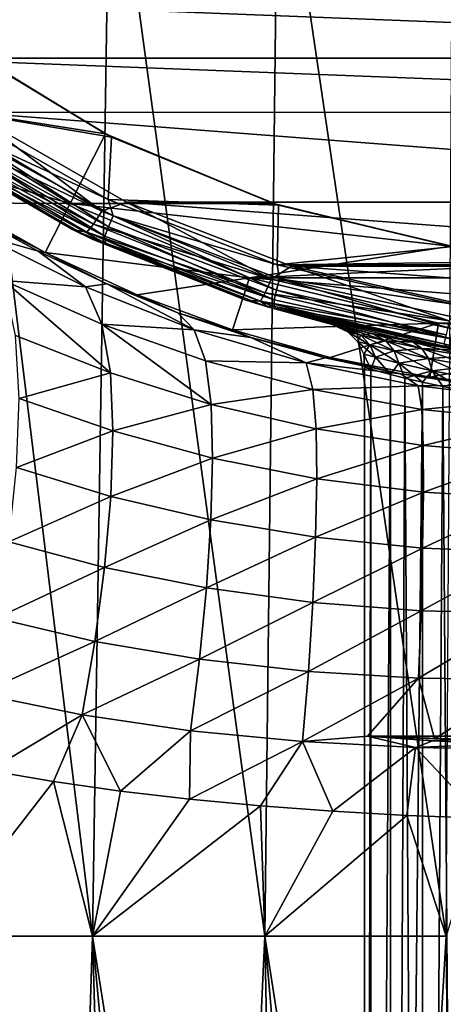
# Model space of a CAD drawing. Header units: metres. Extents: x -109 to 109, y -917 to 389.
# Tile 614 of 656: x -14 to -4, y -43 to -21. Entities that reach past the tile are written whole.
import ezdxf

# ---------------------------------------------------------------- set-up
doc = ezdxf.new("R2010")
doc.units = ezdxf.units.M
doc.layers.add('solid_24503124_XXX_01_SW0001', color=7, linetype='CONTINUOUS')
doc.layers.add('solid_24503124_XXX_01_SW0001_01', color=7, linetype='CONTINUOUS')

msp = doc.modelspace()

# ---------------------------------------------------------------- linework, layer by layer
at = {"layer": 'solid_24503124_XXX_01_SW0001'}
for points in [[(-15.224534, -15.608111, 23.695024), (-15.659515, -41.158623, 21.553474), (-12.095015, -41.158623, 23.737803)], [(-11.698054, -15.608111, 25.62023), (-15.224534, -15.608111, 23.695024), (-12.095015, -41.158623, 23.737803)], [(-11.698054, -15.608111, 25.62023), (-12.095015, -41.158623, 23.737803), (-8.232695, -41.158623, 25.337629)], [(-7.933519, -15.608111, 27.024061), (-11.698054, -15.608111, 25.62023), (-8.232695, -41.158623, 25.337629)], [(-7.933519, -15.608111, 27.024061), (-8.232695, -41.158623, 25.337629), (-4.167658, -41.158623, 26.313557)], [(-4.007536, -15.608111, 27.877954), (-7.933519, -15.608111, 27.024061), (-4.167658, -41.158623, 26.313557)], [(18.055506, -20.114431, -114.430031), (16.492596, -21.463211, -114.067055), (-18.05492, -20.114975, -114.429886)], [(16.492596, -21.463211, -114.067055), (-16.492136, -21.463579, -114.066948), (-18.05492, -20.114975, -114.429886)], [(-15.28244, -21.034418, -55.5), (-11.803802, -23.16614, -55.5), (-16.311041, -22.450222, -55.5)], [(-11.665691, -23.23601, -60.611576), (-15.134712, -21.14098, -61.076031), (-15.28842, -22.62521, -60.746986)], [(-15.134712, -21.14098, -61.076031), (-11.803802, -23.16614, -55.5), (-15.28244, -21.034418, -55.5)], [(-11.665691, -23.23601, -60.611576), (-11.803802, -23.16614, -55.5), (-15.134712, -21.14098, -61.076031)], [(16.492596, -21.463211, -114.067055), (14.841198, -22.68059, -113.717606), (-16.492136, -21.463579, -114.066948)], [(14.841198, -22.68059, -113.717606), (-14.840823, -22.680847, -113.717529), (-16.492136, -21.463579, -114.066948)], [(-17.03447, -23.445938, -37.5), (-16.311041, -22.450222, -55.5), (-12.598236, -24.725431, -55.5)], [(-11.803802, -23.16614, -55.5), (-12.598236, -24.725431, -55.5), (-16.311041, -22.450222, -55.5)], [(-11.884714, -24.898594, -112.950584), (-15.392118, -22.828001, -113.598198), (-14.840823, -22.680847, -113.717529)], [(-11.665691, -23.23601, -60.611576), (-15.28842, -22.62521, -60.746986), (-11.745067, -24.63722, -60.300934)], [(-15.119878, -23.076687, -60.698479), (-11.745067, -24.63722, -60.300934), (-15.28842, -22.62521, -60.746986)], [(14.841198, -22.68059, -113.717606), (11.331839, -24.69421, -113.093338), (-14.840823, -22.680847, -113.717529)], [(11.331839, -24.69421, -113.093338), (-11.331481, -24.694382, -113.093285), (-14.840823, -22.680847, -113.717529)], [(-11.884714, -24.898594, -112.950584), (-14.840823, -22.680847, -113.717529), (-11.331481, -24.694382, -113.093285)], [(-15.635358, -23.0949, -113.297729), (-15.392118, -22.828001, -113.598198), (-11.884714, -24.898594, -112.950584)], [(-15.828319, -23.260786, -112.902847), (-15.635358, -23.0949, -113.297729), (-12.074744, -25.188131, -112.633186)], [(-12.074744, -25.188131, -112.633186), (-15.635358, -23.0949, -113.297729), (-11.884714, -24.898594, -112.950584)], [(-15.119878, -23.076687, -60.698479), (-15.25573, -23.307293, -60.796383), (-11.739779, -25.249792, -60.365742)], [(-11.634934, -25.00206, -60.271637), (-11.745067, -24.63722, -60.300934), (-15.119878, -23.076687, -60.698479)], [(-11.634934, -25.00206, -60.271637), (-15.119878, -23.076687, -60.698479), (-11.739779, -25.249792, -60.365742)], [(-11.803802, -23.16614, -55.5), (-8.034504, -24.727448, -55.5), (-12.598236, -24.725431, -55.5)], [(-11.665691, -23.23601, -60.611576), (-8.034504, -24.727448, -55.5), (-11.803802, -23.16614, -55.5)], [(-12.544779, -25.31076, -111.806381), (-15.813867, -23.409061, -112.305466), (-16.127857, -23.187746, -112.489662)], [(-12.544779, -25.31076, -111.806381), (-16.127857, -23.187746, -112.489662), (-15.828319, -23.260786, -112.902847)], [(-12.225493, -25.367815, -112.226158), (-15.828319, -23.260786, -112.902847), (-12.074744, -25.188131, -112.633186)], [(-12.544779, -25.31076, -111.806381), (-15.828319, -23.260786, -112.902847), (-12.225493, -25.367815, -112.226158)], [(-15.25573, -23.307293, -60.796383), (-15.354687, -23.500418, -60.981129), (-11.81615, -25.455393, -60.547718)], [(-11.739779, -25.249792, -60.365742), (-15.25573, -23.307293, -60.796383), (-11.81615, -25.455393, -60.547718)], [(-7.927565, -24.761948, -60.273281), (-11.665691, -23.23601, -60.611576), (-11.745067, -24.63722, -60.300934)], [(-7.927565, -24.761948, -60.273281), (-8.034504, -24.727448, -55.5), (-11.665691, -23.23601, -60.611576)], [(-17.03447, -23.445938, -37.5), (-12.598236, -24.725431, -55.5), (-15.142412, -24.710171, -37.5)], [(-15.761385, -23.444429, -61.531975), (-15.813867, -23.409061, -112.305466), (-12.103299, -25.525921, -111.686264)], [(-12.544779, -25.31076, -111.806381), (-12.103299, -25.525921, -111.686264), (-15.813867, -23.409061, -112.305466)], [(-12.117917, -25.518986, -61.085087), (-15.761385, -23.444429, -61.531975), (-12.103299, -25.525921, -111.686264)], [(-15.352397, -23.665152, -61.221817), (-15.761385, -23.444429, -61.531975), (-12.117917, -25.518986, -61.085087)], [(-11.81615, -25.455393, -60.547718), (-15.354687, -23.500418, -60.981129), (-15.352397, -23.665152, -61.221817)], [(-11.812174, -25.612219, -60.790161), (-15.352397, -23.665152, -61.221817), (-12.117917, -25.518986, -61.085087)], [(-11.81615, -25.455393, -60.547718), (-15.352397, -23.665152, -61.221817), (-11.812174, -25.612219, -60.790161)], [(-15.142412, -24.710171, -37.5), (-12.598236, -24.725431, -55.5), (-13.156995, -25.822058, -37.5)], [(-15.142412, -24.710171, -37.5), (-13.156995, -25.822058, -37.5), (-14.797561, -24.985353, -35.846306)], [(-13.156995, -25.822058, -37.5), (-12.598236, -24.725431, -55.5), (-8.575222, -26.391819, -55.5)], [(-4.067345, -25.679888, -55.5), (-8.575222, -26.391819, -55.5), (-12.598236, -24.725431, -55.5)], [(-8.034504, -24.727448, -55.5), (-4.067345, -25.679888, -55.5), (-12.598236, -24.725431, -55.5)], [(-8.092883, -26.422474, -112.43412), (-11.884714, -24.898594, -112.950584), (-11.331481, -24.694382, -113.093285)], [(-7.927565, -24.761948, -60.273281), (-11.745067, -24.63722, -60.300934), (-7.95771, -26.098064, -59.977074)], [(-11.634934, -25.00206, -60.271637), (-7.95771, -26.098064, -59.977074), (-11.745067, -24.63722, -60.300934)], [(11.331839, -24.69421, -113.093338), (7.634873, -26.127186, -112.613297), (-11.331481, -24.694382, -113.093285)], [(7.634873, -26.127186, -112.613297), (-7.634502, -26.127298, -112.613251), (-11.331481, -24.694382, -113.093285)], [(-8.092883, -26.422474, -112.43412), (-11.331481, -24.694382, -113.093285), (-7.634502, -26.127298, -112.613251)], [(-7.927565, -24.761948, -60.273281), (-4.067345, -25.679888, -55.5), (-8.034504, -24.727448, -55.5)], [(-12.074744, -25.188131, -112.633186), (-11.884714, -24.898594, -112.950584), (-8.092883, -26.422474, -112.43412)], [(-4.009008, -25.689064, -60.067745), (-7.927565, -24.761948, -60.273281), (-7.95771, -26.098064, -59.977074)], [(-4.009008, -25.689064, -60.067745), (-4.067345, -25.679888, -55.5), (-7.927565, -24.761948, -60.273281)], [(-13.156995, -25.822058, -37.5), (-13.315944, -25.797091, -36.059032), (-14.797561, -24.985353, -35.846306)], [(-14.57407, -25.433859, -33.606251), (-14.797561, -24.985353, -35.846306), (-13.315944, -25.797091, -36.059032)], [(-11.634934, -25.00206, -60.271637), (-11.739779, -25.249792, -60.365742), (-7.971337, -26.671991, -60.050449)], [(-7.899985, -26.411623, -59.959145), (-7.95771, -26.098064, -59.977074), (-11.634934, -25.00206, -60.271637)], [(-7.899985, -26.411623, -59.959145), (-11.634934, -25.00206, -60.271637), (-7.971337, -26.671991, -60.050449)], [(-12.544779, -25.31076, -111.806381), (-8.659487, -26.890068, -111.255783), (-12.103299, -25.525921, -111.686264)], [(-12.544779, -25.31076, -111.806381), (-12.225493, -25.367815, -112.226158), (-8.659487, -26.890068, -111.255783)], [(-12.225493, -25.367815, -112.226158), (-12.074744, -25.188131, -112.633186), (-8.223713, -26.728987, -112.103035)], [(-8.327498, -26.919073, -111.686165), (-8.659487, -26.890068, -111.255783), (-12.225493, -25.367815, -112.226158)], [(-8.327498, -26.919073, -111.686165), (-12.225493, -25.367815, -112.226158), (-8.223713, -26.728987, -112.103035)], [(-8.223713, -26.728987, -112.103035), (-12.074744, -25.188131, -112.633186), (-8.092883, -26.422474, -112.43412)], [(-11.739779, -25.249792, -60.365742), (-11.81615, -25.455393, -60.547718), (-8.023311, -26.886797, -60.230385)], [(-7.971337, -26.671991, -60.050449), (-11.739779, -25.249792, -60.365742), (-8.023311, -26.886797, -60.230385)], [(-12.253666, -26.593529, -34.08725), (-14.57407, -25.433859, -33.606251), (-13.315944, -25.797091, -36.059032)], [(-14.080112, -26.452869, -31.428473), (-14.57407, -25.433859, -33.606251), (-12.253666, -26.593529, -34.08725)], [(-12.117917, -25.518986, -61.085087), (-12.103299, -25.525921, -111.686264), (-8.659487, -26.890068, -111.255783)], [(-8.220143, -27.027611, -60.760105), (-12.117917, -25.518986, -61.085087), (-8.659487, -26.890068, -111.255783)], [(-11.812174, -25.612219, -60.790161), (-12.117917, -25.518986, -61.085087), (-8.220143, -27.027611, -60.760105)], [(-8.023311, -26.886797, -60.230385), (-11.81615, -25.455393, -60.547718), (-11.812174, -25.612219, -60.790161)], [(-8.019553, -27.037601, -60.474163), (-11.812174, -25.612219, -60.790161), (-8.220143, -27.027611, -60.760105)], [(-8.023311, -26.886797, -60.230385), (-11.812174, -25.612219, -60.790161), (-8.019553, -27.037601, -60.474163)], [(-13.156995, -25.822058, -37.5), (-11.774536, -26.529293, -36.237186), (-13.315944, -25.797091, -36.059032)], [(-12.253666, -26.593529, -34.08725), (-13.315944, -25.797091, -36.059032), (-11.774536, -26.529293, -36.237186)], [(-13.156995, -25.822058, -37.5), (-8.575222, -26.391819, -55.5), (-11.090462, -26.774742, -37.5)], [(-13.156995, -25.822058, -37.5), (-11.090462, -26.774742, -37.5), (-11.774536, -26.529293, -36.237186)], [(-4.067345, -25.679888, -55.5), (0, -26, -55.5), (-8.575222, -26.391819, -55.5)], [(-4.009008, -25.689064, -60.067745), (-7.95771, -26.098064, -59.977074), (0, -26, -59.998814)], [(0, -26, -55.5), (8.575222, -26.391819, -55.5), (-8.575222, -26.391819, -55.5)], [(-4.099072, -27.356863, -112.100403), (-8.092883, -26.422474, -112.43412), (-7.634502, -26.127298, -112.613251)], [(-7.899985, -26.411623, -59.959145), (-4.007644, -26.982719, -59.780949), (-7.95771, -26.098064, -59.977074)], [(7.634873, -26.127186, -112.613297), (3.835597, -26.979454, -112.313408), (-7.634502, -26.127298, -112.613251)], [(3.835597, -26.979454, -112.313408), (-3.835284, -26.9795, -112.313393), (-7.634502, -26.127298, -112.613251)], [(-4.099072, -27.356863, -112.100403), (-7.634502, -26.127298, -112.613251), (-3.835284, -26.9795, -112.313393)], [(-11.883056, -27.432446, -32.028412), (-14.080112, -26.452869, -31.428473), (-12.253666, -26.593529, -34.08725)], [(-11.693255, -28.524193, -30.097492), (-14.080112, -26.452869, -31.428473), (-11.883056, -27.432446, -32.028412)], [(-11.693255, -28.524193, -30.097492), (-13.820118, -27.685574, -29.3846), (-14.080112, -26.452869, -31.428473)], [(-11.090462, -26.774742, -37.5), (-8.575222, -26.391819, -55.5), (-8.955551, -27.562353, -37.5)], [(-8.955551, -27.562353, -37.5), (-8.575222, -26.391819, -55.5), (-4.341056, -27.408352, -55.5)], [(-8.223713, -26.728987, -112.103035), (-8.092883, -26.422474, -112.43412), (-4.099072, -27.356863, -112.100403)], [(-7.899985, -26.411623, -59.959145), (-7.971337, -26.671991, -60.050449), (-4.029736, -27.539587, -59.858105)], [(-3.993613, -27.271465, -59.76852), (-4.007644, -26.982719, -59.780949), (-7.899985, -26.411623, -59.959145)], [(-3.993613, -27.271465, -59.76852), (-7.899985, -26.411623, -59.959145), (-4.029736, -27.539587, -59.858105)], [(-9.815743, -27.557974, -34.471359), (-12.253666, -26.593529, -34.08725), (-11.774536, -26.529293, -36.237186)], [(-11.883056, -27.432446, -32.028412), (-12.253666, -26.593529, -34.08725), (-9.815743, -27.557974, -34.471359)], [(-11.090462, -26.774742, -37.5), (-10.182603, -27.174599, -36.384632), (-11.774536, -26.529293, -36.237186)], [(-9.815743, -27.557974, -34.471359), (-11.774536, -26.529293, -36.237186), (-10.182603, -27.174599, -36.384632)], [(-7.971337, -26.671991, -60.050449), (-8.023311, -26.886797, -60.230385), (-4.056048, -27.76004, -60.036793)], [(-4.029736, -27.539587, -59.858105), (-7.971337, -26.671991, -60.050449), (-4.056048, -27.76004, -60.036793)], [(-11.090462, -26.774742, -37.5), (-8.955551, -27.562353, -37.5), (-10.182603, -27.174599, -36.384632)], [(-8.220143, -27.027611, -60.760105), (-8.659487, -26.890068, -111.255783), (-8.171797, -27.042267, -111.206245)], [(-8.327498, -26.919073, -111.686165), (-8.171797, -27.042267, -111.206245), (-8.659487, -26.890068, -111.255783)], [(-8.327498, -26.919073, -111.686165), (-8.223713, -26.728987, -112.103035), (-4.165863, -27.674013, -111.760345)], [(-4.218847, -27.870661, -111.337021), (-8.171797, -27.042267, -111.206245), (-8.327498, -26.919073, -111.686165)], [(-4.218847, -27.870661, -111.337021), (-8.327498, -26.919073, -111.686165), (-4.165863, -27.674013, -111.760345)], [(-4.165863, -27.674013, -111.760345), (-8.223713, -26.728987, -112.103035), (-4.099072, -27.356863, -112.100403)], [(-4.056048, -27.76004, -60.036793), (-8.023311, -26.886797, -60.230385), (-8.019553, -27.037601, -60.474163)], [(-8.220143, -27.027611, -60.760105), (-5.830509, -27.641773, -99.956581), (-4.974543, -27.808567, -98.759659)], [(-4.152865, -27.943089, -60.562897), (-8.220143, -27.027611, -60.760105), (-4.974543, -27.808567, -98.759659)], [(-8.220143, -27.027611, -60.760105), (-6.42217, -27.51033, -101.312782), (-5.830509, -27.641773, -99.956581)], [(-8.220143, -27.027611, -60.760105), (-6.722892, -27.438389, -102.761063), (-6.42217, -27.51033, -101.312782)], [(-8.220143, -27.027611, -60.760105), (-6.72289, -27.438391, -104.238953), (-6.722892, -27.438389, -102.761063)], [(-8.220143, -27.027611, -60.760105), (-8.171797, -27.042267, -111.206245), (-6.72289, -27.438391, -104.238953)], [(-8.019553, -27.037601, -60.474163), (-8.220143, -27.027611, -60.760105), (-4.152865, -27.943089, -60.562897)], [(-8.171797, -27.042267, -111.206245), (-6.422163, -27.51033, -105.687241), (-6.72289, -27.438391, -104.238953)], [(-8.171797, -27.042267, -111.206245), (-5.8305, -27.641775, -107.043434), (-6.422163, -27.51033, -105.687241)], [(-8.171797, -27.042267, -111.206245), (-4.11298, -27.948988, -110.904381), (-5.8305, -27.641775, -107.043434)], [(-4.218847, -27.870661, -111.337021), (-4.11298, -27.948988, -110.904381), (-8.171797, -27.042267, -111.206245)], [(-4.053823, -27.90708, -60.281403), (-8.019553, -27.037601, -60.474163), (-4.152865, -27.943089, -60.562897)], [(-4.056048, -27.76004, -60.036793), (-8.019553, -27.037601, -60.474163), (-4.053823, -27.90708, -60.281403)], [(-8.955551, -27.562353, -37.5), (-8.549521, -27.727373, -36.504391), (-10.182603, -27.174599, -36.384632)], [(-9.815743, -27.557974, -34.471359), (-10.182603, -27.174599, -36.384632), (-8.549521, -27.727373, -36.504391)], [(-9.561482, -28.256279, -32.533142), (-11.883056, -27.432446, -32.028412), (-9.815743, -27.557974, -34.471359)], [(-9.436324, -29.23027, -30.713367), (-11.883056, -27.432446, -32.028412), (-9.561482, -28.256279, -32.533142)], [(-9.436324, -29.23027, -30.713367), (-11.693255, -28.524193, -30.097492), (-11.883056, -27.432446, -32.028412)], [(-7.308951, -28.301847, -34.759247), (-9.815743, -27.557974, -34.471359), (-8.549521, -27.727373, -36.504391)], [(-9.561482, -28.256279, -32.533142), (-9.815743, -27.557974, -34.471359), (-7.308951, -28.301847, -34.759247)], [(-8.955551, -27.562353, -37.5), (-4.341056, -27.408352, -55.5), (-6.765427, -28.180031, -37.5)], [(-8.955551, -27.562353, -37.5), (-6.765427, -28.180031, -37.5), (-8.549521, -27.727373, -36.504391)], [(-6.765427, -28.180031, -37.5), (-4.341056, -27.408352, -55.5), (-4.533592, -28.62397, -37.5)], [(-6.08195, -27.675119, -101.46859), (-6.42217, -27.51033, -101.312782), (-6.722892, -27.438389, -102.761063)], [(-6.374849, -27.600849, -102.810707), (-6.722892, -27.438389, -102.761063), (-6.72289, -27.438391, -104.238953)], [(-6.374849, -27.600849, -102.810707), (-6.08195, -27.675119, -101.46859), (-6.722892, -27.438389, -102.761063)], [(-6.374849, -27.600849, -104.189293), (-6.72289, -27.438391, -104.238953), (-6.422163, -27.51033, -105.687241)], [(-6.374849, -27.600849, -104.189293), (-6.374849, -27.600849, -102.810707), (-6.72289, -27.438391, -104.238953)], [(-5.516403, -27.809191, -100.230461), (-5.830509, -27.641773, -99.956581), (-6.42217, -27.51033, -101.312782)], [(-6.08195, -27.675119, -101.46859), (-5.516403, -27.809191, -100.230461), (-6.42217, -27.51033, -101.312782)], [(-6.08195, -27.675119, -105.53141), (-6.422163, -27.51033, -105.687241), (-5.8305, -27.641775, -107.043434)], [(-6.08195, -27.675119, -105.53141), (-6.374849, -27.600849, -104.189293), (-6.422163, -27.51033, -105.687241)], [(-5.876276, -27.896107, -101.551956), (-6.08195, -27.675119, -101.46859), (-6.374849, -27.600849, -102.810707)], [(-6.15529, -27.822338, -102.839424), (-6.374849, -27.600849, -102.810707), (-6.374849, -27.600849, -104.189293)], [(-6.15529, -27.822338, -102.839424), (-5.876276, -27.896107, -101.551956), (-6.374849, -27.600849, -102.810707)], [(-6.15529, -27.822338, -104.160576), (-6.374849, -27.600849, -104.189293), (-6.08195, -27.675119, -105.53141)], [(-6.15529, -27.822338, -104.160576), (-6.15529, -27.822338, -102.839424), (-6.374849, -27.600849, -104.189293)], [(-13.738017, -29.096075, -27.568752), (-13.820118, -27.685574, -29.3846), (-11.693255, -28.524193, -30.097492)], [(-6.765427, -28.180031, -37.5), (-6.881634, -28.184357, -36.596527), (-8.549521, -27.727373, -36.504391)], [(-7.308951, -28.301847, -34.759247), (-8.549521, -27.727373, -36.504391), (-6.881634, -28.184357, -36.596527)], [(-5.876276, -27.896107, -105.448044), (-6.15529, -27.822338, -104.160576), (-6.08195, -27.675119, -105.53141)], [(-5.747404, -28.174549, -101.614799), (-5.876276, -27.896107, -101.551956), (-6.15529, -27.822338, -102.839424)], [(-6.014843, -28.101412, -102.861328), (-6.15529, -27.822338, -102.839424), (-6.15529, -27.822338, -104.160576)], [(-6.014843, -28.101412, -102.861328), (-5.747404, -28.174549, -101.614799), (-6.15529, -27.822338, -102.839424)], [(-6.014843, -28.101412, -104.138672), (-6.15529, -27.822338, -104.160576), (-5.876276, -27.896107, -105.448044)], [(-6.014843, -28.101412, -104.138672), (-6.014843, -28.101412, -102.861328), (-6.15529, -27.822338, -104.160576)], [(-5.516403, -27.809193, -106.769539), (-6.08195, -27.675119, -105.53141), (-5.8305, -27.641775, -107.043434)], [(-5.33611, -28.029524, -100.360985), (-5.516403, -27.809191, -100.230461), (-6.08195, -27.675119, -101.46859)], [(-5.876276, -27.896107, -101.551956), (-5.33611, -28.029524, -100.360985), (-6.08195, -27.675119, -101.46859)], [(-5.876276, -27.896107, -105.448044), (-6.08195, -27.675119, -105.53141), (-5.516403, -27.809193, -106.769539)], [(-5.336109, -28.029524, -106.639015), (-5.876276, -27.896107, -105.448044), (-5.516403, -27.809193, -106.769539)], [(-4.909237, -27.837059, -98.952263), (-4.974543, -27.808567, -98.759659), (-5.830509, -27.641773, -99.956581)], [(-4.712715, -27.978254, -99.151085), (-4.909237, -27.837059, -98.952263), (-5.830509, -27.641773, -99.956581)], [(-5.516403, -27.809191, -100.230461), (-4.712715, -27.978254, -99.151085), (-5.830509, -27.641773, -99.956581)], [(-4.11298, -27.948988, -110.904381), (-4.974531, -27.808569, -108.240349), (-5.8305, -27.641775, -107.043434)], [(-4.909236, -27.837059, -108.047737), (-5.8305, -27.641775, -107.043434), (-4.974531, -27.808569, -108.240349)], [(-5.516403, -27.809193, -106.769539), (-5.8305, -27.641775, -107.043434), (-4.909236, -27.837059, -108.047737)], [(-4.565518, -28.198214, -99.318535), (-4.712715, -27.978254, -99.151085), (-5.516403, -27.809191, -100.230461)], [(-5.33611, -28.029524, -100.360985), (-4.565518, -28.198214, -99.318535), (-5.516403, -27.809191, -100.230461)], [(-4.712714, -27.978254, -107.848915), (-5.516403, -27.809193, -106.769539), (-4.909236, -27.837059, -108.047737)], [(-5.336109, -28.029524, -106.639015), (-5.516403, -27.809193, -106.769539), (-4.712714, -27.978254, -107.848915)], [(-4.152865, -27.943089, -60.562897), (-4.974543, -27.808567, -98.759659), (-3.901768, -27.979256, -97.783432)], [(-3.86437, -28.011473, -98.036667), (-3.901768, -27.979256, -97.783432), (-4.974543, -27.808567, -98.759659)], [(-4.909237, -27.837059, -98.952263), (-3.86437, -28.011473, -98.036667), (-4.974543, -27.808567, -98.759659)], [(-4.11298, -27.948988, -110.904381), (-3.901753, -27.979258, -109.216576), (-4.974531, -27.808569, -108.240349)], [(-3.86437, -28.011473, -108.963333), (-4.974531, -27.808569, -108.240349), (-3.901753, -27.979258, -109.216576)], [(-3.86437, -28.011473, -108.963333), (-4.909236, -27.837059, -108.047737), (-4.974531, -27.808569, -108.240349)], [(-4.533592, -28.62397, -37.5), (0, -27.75, -55.5), (-2.273805, -28.891434, -37.5)], [(-5.747404, -28.174549, -105.385201), (-6.014843, -28.101412, -104.138672), (-5.876276, -27.896107, -105.448044)], [(-5.227661, -28.307142, -100.457184), (-5.33611, -28.029524, -100.360985), (-5.876276, -27.896107, -101.551956)], [(-5.747404, -28.174549, -101.614799), (-5.227661, -28.307142, -100.457184), (-5.876276, -27.896107, -101.551956)], [(-5.747404, -28.174549, -105.385201), (-5.876276, -27.896107, -105.448044), (-5.336109, -28.029524, -106.639015)], [(-5.22766, -28.307142, -106.542816), (-5.747404, -28.174549, -105.385201), (-5.336109, -28.029524, -106.639015)], [(-4.482083, -28.475363, -99.438179), (-4.565518, -28.198214, -99.318535), (-5.33611, -28.029524, -100.360985)], [(-5.227661, -28.307142, -100.457184), (-4.482083, -28.475363, -99.438179), (-5.33611, -28.029524, -100.360985)], [(-4.565517, -28.198214, -107.681473), (-5.336109, -28.029524, -106.639015), (-4.712714, -27.978254, -107.848915)], [(-5.22766, -28.307142, -106.542816), (-5.336109, -28.029524, -106.639015), (-4.565517, -28.198214, -107.681473)], [(-3.712687, -28.152761, -98.271431), (-3.86437, -28.011473, -98.036667), (-4.909237, -27.837059, -98.952263)], [(-4.712715, -27.978254, -99.151085), (-3.712687, -28.152761, -98.271431), (-4.909237, -27.837059, -98.952263)], [(-4.712714, -27.978254, -107.848915), (-4.909236, -27.837059, -108.047737), (-3.86437, -28.011473, -108.963333)], [(-3.602401, -28.372866, -98.465027), (-3.712687, -28.152761, -98.271431), (-4.712715, -27.978254, -99.151085)], [(-4.565518, -28.198214, -99.318535), (-3.602401, -28.372866, -98.465027), (-4.712715, -27.978254, -99.151085)], [(-3.712687, -28.152761, -108.728569), (-4.712714, -27.978254, -107.848915), (-3.86437, -28.011473, -108.963333)], [(-4.565517, -28.198214, -107.681473), (-4.712714, -27.978254, -107.848915), (-3.712687, -28.152761, -108.728569)], [(-7.153668, -28.897303, -32.933098), (-9.561482, -28.256279, -32.533142), (-7.308951, -28.301847, -34.759247)], [(-9.436324, -29.23027, -30.713367), (-9.561482, -28.256279, -32.533142), (-7.153668, -28.897303, -32.933098)], [(-7.308951, -28.301847, -34.759247), (-6.881634, -28.184357, -36.596527), (-5.185234, -28.542759, -36.665154)], [(-6.765427, -28.180031, -37.5), (-5.185234, -28.542759, -36.665154), (-6.881634, -28.184357, -36.596527)], [(-6.765427, -28.180031, -37.5), (-4.533592, -28.62397, -37.5), (-5.185234, -28.542759, -36.665154)], [(-6.014843, -28.101412, -104.138672), (-5.854147, -28.441481, -104.814896), (-6, -28.400089, -103.500023)], [(-5.747404, -28.174549, -105.385201), (-5.854147, -28.441481, -104.814896), (-6.014843, -28.101412, -104.138672)], [(-6.014843, -28.101412, -102.861328), (-6, -28.400089, -103.500023), (-5.854156, -28.441479, -102.185143)], [(-6.014843, -28.101412, -104.138672), (-6, -28.400089, -103.500023), (-6.014843, -28.101412, -102.861328)], [(-6.014843, -28.101412, -102.861328), (-5.854156, -28.441479, -102.185143), (-5.747404, -28.174549, -101.614799)], [(-5.747404, -28.174549, -101.614799), (-5.854156, -28.441479, -102.185143), (-5.417144, -28.559076, -100.920357)], [(-5.747404, -28.174549, -105.385201), (-5.417132, -28.559078, -106.079666), (-5.854147, -28.441481, -104.814896)], [(-5.22766, -28.307142, -106.542816), (-5.417132, -28.559078, -106.079666), (-5.747404, -28.174549, -105.385201)], [(-5.747404, -28.174549, -101.614799), (-5.417144, -28.559076, -100.920357), (-5.227661, -28.307142, -100.457184)], [(-4.482083, -28.475363, -107.561821), (-5.22766, -28.307142, -106.542816), (-4.565517, -28.198214, -107.681473)], [(-3.544328, -28.650198, -98.598457), (-3.602401, -28.372866, -98.465027), (-4.565518, -28.198214, -99.318535)], [(-4.482083, -28.475363, -99.438179), (-3.544328, -28.650198, -98.598457), (-4.565518, -28.198214, -99.318535)], [(-3.6024, -28.372866, -108.534973), (-4.565517, -28.198214, -107.681473), (-3.712687, -28.152761, -108.728569)], [(-4.482083, -28.475363, -107.561821), (-4.565517, -28.198214, -107.681473), (-3.6024, -28.372866, -108.534973)], [(-4.794315, -28.818182, -34.95306), (-7.308951, -28.301847, -34.759247), (-5.185234, -28.542759, -36.665154)], [(-7.153668, -28.897303, -32.933098), (-7.308951, -28.301847, -34.759247), (-4.794315, -28.818182, -34.95306)], [(-6, -28.400089, -103.500023), (-5.854147, -28.441481, -104.814896), (-6, -97, -103.5)], [(-5.854156, -28.441479, -102.185143), (-6, -28.400089, -103.500023), (-6, -97, -103.5)], [(-5.854156, -28.441479, -102.185143), (-6, -97, -103.5), (-5.849559, -97, -102.164841)], [(-5.854147, -28.441481, -104.814896), (-5.849559, -97, -104.835159), (-6, -97, -103.5)], [(-5.417144, -28.559076, -100.920357), (-5.854156, -28.441479, -102.185143), (-5.849559, -97, -102.164841)], [(-5.854147, -28.441481, -104.814896), (-5.417132, -28.559078, -106.079666), (-5.849559, -97, -104.835159)], [(-5.227661, -28.307142, -100.457184), (-5.417144, -28.559076, -100.920357), (-5.0917, -28.640469, -100.325951)], [(-5.22766, -28.307142, -106.542816), (-5.091686, -28.640472, -106.674072), (-5.417132, -28.559078, -106.079666)], [(-5.227661, -28.307142, -100.457184), (-5.0917, -28.640469, -100.325951), (-4.698774, -28.731697, -99.768845)], [(-5.227661, -28.307142, -100.457184), (-4.698774, -28.731697, -99.768845), (-4.482083, -28.475363, -99.438179)], [(-4.482083, -28.475363, -107.561821), (-5.091686, -28.640472, -106.674072), (-5.22766, -28.307142, -106.542816)], [(-4.482083, -28.475363, -107.561821), (-4.698759, -28.731701, -107.231178), (-5.091686, -28.640472, -106.674072)], [(-4.482083, -28.475363, -99.438179), (-4.698774, -28.731697, -99.768845), (-4.243681, -28.827967, -99.2584)], [(-4.482083, -28.475363, -107.561821), (-4.243666, -28.827971, -107.741615), (-4.698759, -28.731701, -107.231178)], [(-3.544328, -28.650198, -108.401543), (-4.482083, -28.475363, -107.561821), (-3.6024, -28.372866, -108.534973)], [(-3.544328, -28.650198, -108.401543), (-4.243666, -28.827971, -107.741615), (-4.482083, -28.475363, -107.561821)], [(-4.482083, -28.475363, -99.438179), (-4.243681, -28.827967, -99.2584), (-3.733536, -28.92383, -98.803116)], [(-4.482083, -28.475363, -99.438179), (-3.733536, -28.92383, -98.803116), (-3.544328, -28.650198, -98.598457)], [(-11.637888, -29.826406, -28.387815), (-13.738017, -29.096075, -27.568752), (-11.693255, -28.524193, -30.097492)], [(-11.637888, -29.826406, -28.387815), (-11.693255, -28.524193, -30.097492), (-9.436324, -29.23027, -30.713367)], [(-5.417144, -28.559076, -100.920357), (-5.849559, -97, -102.164841), (-5.405798, -97, -100.896667)], [(-5.417132, -28.559078, -106.079666), (-5.405798, -97, -106.103333), (-5.849559, -97, -104.835159)], [(-5.0917, -28.640469, -100.325951), (-5.417144, -28.559076, -100.920357), (-5.405798, -97, -100.896667)], [(-5.417132, -28.559078, -106.079666), (-5.091686, -28.640472, -106.674072), (-5.405798, -97, -106.103333)], [(-5.0917, -28.640469, -100.325951), (-5.405798, -97, -100.896667), (-4.690971, -97, -99.759041)], [(-5.091686, -28.640472, -106.674072), (-4.698759, -28.731701, -107.231178), (-5.405798, -97, -106.103333)], [(-4.533592, -28.62397, -37.5), (-3.466756, -28.800419, -36.711193), (-5.185234, -28.542759, -36.665154)], [(-4.794315, -28.818182, -34.95306), (-5.185234, -28.542759, -36.665154), (-3.466756, -28.800419, -36.711193)], [(-4.698774, -28.731697, -99.768845), (-5.0917, -28.640469, -100.325951), (-4.690971, -97, -99.759041)], [(-4.533592, -28.62397, -37.5), (-2.273805, -28.891434, -37.5), (-3.466756, -28.800419, -36.711193)], [(-3.544328, -28.650198, -108.401543), (-3.73352, -28.923834, -108.196892), (-4.243666, -28.827971, -107.741615)], [(-7.081645, -29.776789, -31.215002), (-9.436324, -29.23027, -30.713367), (-7.153668, -28.897303, -32.933098)], [(-4.71561, -29.343651, -33.221962), (-7.153668, -28.897303, -32.933098), (-4.794315, -28.818182, -34.95306)], [(-7.081645, -29.776789, -31.215002), (-7.153668, -28.897303, -32.933098), (-4.71561, -29.343651, -33.221962)], [(-4.698759, -28.731701, -107.231178), (-4.690971, -97, -107.240959), (-5.405798, -97, -106.103333)], [(-2.336206, -29.109936, -35.05735), (-4.794315, -28.818182, -34.95306), (-3.466756, -28.800419, -36.711193)], [(-4.71561, -29.343651, -33.221962), (-4.794315, -28.818182, -34.95306), (-2.336206, -29.109936, -35.05735)], [(-4.243681, -28.827967, -99.2584), (-4.698774, -28.731697, -99.768845), (-4.690971, -97, -99.759041)], [(-4.698759, -28.731701, -107.231178), (-4.243666, -28.827971, -107.741615), (-4.690971, -97, -107.240959)], [(-4.243681, -28.827967, -99.2584), (-4.690971, -97, -99.759041), (-3.740923, -97, -98.808998)], [(-4.243666, -28.827971, -107.741615), (-3.740923, -97, -108.191002), (-4.690971, -97, -107.240959)], [(-3.733536, -28.92383, -98.803116), (-4.243681, -28.827967, -99.2584), (-3.740923, -97, -98.808998)], [(-4.243666, -28.827971, -107.741615), (-3.73352, -28.923834, -108.196892), (-3.740923, -97, -108.191002)], [(-13.795831, -30.649399, -26.012886), (-13.738017, -29.096075, -27.568752), (-11.637888, -29.826406, -28.387815)], [(-2.308923, -29.592558, -33.397846), (-4.71561, -29.343651, -33.221962), (-2.336206, -29.109936, -35.05735)], [(-9.404029, -30.435295, -29.101919), (-11.637888, -29.826406, -28.387815), (-9.436324, -29.23027, -30.713367)], [(-9.404029, -30.435295, -29.101919), (-9.436324, -29.23027, -30.713367), (-7.081645, -29.776789, -31.215002)], [(-4.68263, -30.150366, -31.590435), (-7.081645, -29.776789, -31.215002), (-4.71561, -29.343651, -33.221962)], [(-4.68263, -30.150366, -31.590435), (-4.71561, -29.343651, -33.221962), (-2.308923, -29.592558, -33.397846)], [(-7.066689, -30.897537, -29.688242), (-9.404029, -30.435295, -29.101919), (-7.081645, -29.776789, -31.215002)], [(-7.066689, -30.897537, -29.688242), (-7.081645, -29.776789, -31.215002), (-4.68263, -30.150366, -31.590435)], [(-2.299673, -30.346106, -31.83379), (-4.68263, -30.150366, -31.590435), (-2.308923, -29.592558, -33.397846)], [(-11.686905, -31.295216, -26.935881), (-13.795831, -30.649399, -26.012886), (-11.637888, -29.826406, -28.387815)], [(-11.686905, -31.295216, -26.935881), (-11.637888, -29.826406, -28.387815), (-9.404029, -30.435295, -29.101919)], [(-4.678746, -31.200899, -30.131472), (-7.066689, -30.897537, -29.688242), (-4.68263, -30.150366, -31.590435)], [(-4.678746, -31.200899, -30.131472), (-4.68263, -30.150366, -31.590435), (-2.299673, -30.346106, -31.83379)], [(-9.442534, -31.823215, -27.73856), (-11.686905, -31.295216, -26.935881), (-9.404029, -30.435295, -29.101919)], [(-9.442534, -31.823215, -27.73856), (-9.404029, -30.435295, -29.101919), (-7.066689, -30.897537, -29.688242)], [(-2.300586, -31.341064, -30.423697), (-4.678746, -31.200899, -30.131472), (-2.299673, -30.346106, -31.83379)], [(-13.972591, -32.310806, -24.712723), (-13.795831, -30.649399, -26.012886), (-11.686905, -31.295216, -26.935881)], [(-7.094196, -32.211849, -28.394415), (-9.442534, -31.823215, -27.73856), (-7.066689, -30.897537, -29.688242)], [(-7.094196, -32.211849, -28.394415), (-7.066689, -30.897537, -29.688242), (-4.678746, -31.200899, -30.131472)], [(-11.824292, -32.887627, -25.744864), (-13.972591, -32.310806, -24.712723), (-11.686905, -31.295216, -26.935881)], [(-11.824292, -32.887627, -25.744864), (-11.686905, -31.295216, -26.935881), (-9.442534, -31.823215, -27.73856)], [(-4.69577, -32.452091, -28.886902), (-7.094196, -32.211849, -28.394415), (-4.678746, -31.200899, -30.131472)], [(-4.69577, -32.452091, -28.886902), (-4.678746, -31.200899, -30.131472), (-2.300586, -31.341064, -30.423697)], [(-2.308416, -32.542122, -29.207911), (-4.69577, -32.452091, -28.886902), (-2.300586, -31.341064, -30.423697)], [(-9.540883, -33.346863, -26.63336), (-11.824292, -32.887627, -25.744864), (-9.442534, -31.823215, -27.73856)], [(-9.540883, -33.346863, -26.63336), (-9.442534, -31.823215, -27.73856), (-7.094196, -32.211849, -28.394415)], [(-7.157797, -33.672451, -27.349903), (-9.540883, -33.346863, -26.63336), (-7.094196, -32.211849, -28.394415)], [(-7.157797, -33.672451, -27.349903), (-7.094196, -32.211849, -28.394415), (-4.69577, -32.452091, -28.886902)], [(-11.824292, -32.887627, -25.744864), (-14.256595, -34.027878, -23.660172), (-13.972591, -32.310806, -24.712723)], [(-4.730947, -33.85994, -27.878805), (-7.157797, -33.672451, -27.349903), (-4.69577, -32.452091, -28.886902)], [(-4.730947, -33.85994, -27.878805), (-4.69577, -32.452091, -28.886902), (-2.308416, -32.542122, -29.207911)], [(-2.322604, -33.911098, -28.213572), (-4.730947, -33.85994, -27.878805), (-2.308416, -32.542122, -29.207911)], [(-11.824292, -32.887627, -25.744864), (-12.041477, -34.546215, -24.812346), (-14.256595, -34.027878, -23.660172)], [(-9.540883, -33.346863, -26.63336), (-12.041477, -34.546215, -24.812346), (-11.824292, -32.887627, -25.744864)], [(-9.540883, -33.346863, -26.63336), (-9.69383, -34.947392, -25.789547), (-12.041477, -34.546215, -24.812346)], [(-7.157797, -33.672451, -27.349903), (-9.69383, -34.947392, -25.789547), (-9.540883, -33.346863, -26.63336)], [(-7.157797, -33.672451, -27.349903), (-7.255222, -35.22263, -26.563589), (-9.69383, -34.947392, -25.789547)], [(-4.730947, -33.85994, -27.878805), (-7.255222, -35.22263, -26.563589), (-7.157797, -33.672451, -27.349903)], [(-4.730947, -33.85994, -27.878805), (-4.784123, -35.372757, -27.121729), (-7.255222, -35.22263, -26.563589)], [(-2.322604, -33.911098, -28.213572), (-4.784123, -35.372757, -27.121729), (-4.730947, -33.85994, -27.878805)], [(-2.322604, -33.911098, -28.213572), (-2.343819, -35.403389, -27.460943), (-4.784123, -35.372757, -27.121729)], [(-14.637054, -35.723282, -22.856552), (-14.256595, -34.027878, -23.660172), (-12.041477, -34.546215, -24.812346)], [(-12.330637, -36.192745, -24.140076), (-14.637054, -35.723282, -22.856552), (-12.041477, -34.546215, -24.812346)], [(-12.330637, -36.192745, -24.140076), (-12.041477, -34.546215, -24.812346), (-9.69383, -34.947392, -25.789547)], [(-9.896708, -36.549049, -25.210199), (-12.330637, -36.192745, -24.140076), (-9.69383, -34.947392, -25.789547)], [(-9.896708, -36.549049, -25.210199), (-9.69383, -34.947392, -25.789547), (-7.255222, -35.22263, -26.563589)], [(-7.384627, -36.79248, -26.040958), (-9.896708, -36.549049, -25.210199), (-7.255222, -35.22263, -26.563589)], [(-7.384627, -36.79248, -26.040958), (-7.255222, -35.22263, -26.563589), (-4.784123, -35.372757, -27.121729)], [(-7.384627, -36.79248, -26.040958), (-4.784123, -35.372757, -27.121729), (-5.928115, -36.673164, -26.456987)], [(-4.784123, -35.372757, -27.121729), (-4.428856, -36.734383, -26.748833), (-5.928115, -36.673164, -26.456987)], [(-4.784123, -35.372757, -27.121729), (-2.343819, -35.403389, -27.460943), (-4.428856, -36.734383, -26.748833)], [(-2.343819, -35.403389, -27.460943), (-2.943653, -36.772217, -26.95273), (-4.428856, -36.734383, -26.748833)], [(-12.330637, -36.192745, -24.140076), (-14.417741, -37.438774, -22.723528), (-14.637054, -35.723282, -22.856552)], [(-12.330637, -36.192745, -24.140076), (-12.970224, -37.690121, -23.559492), (-14.417741, -37.438774, -22.723528)], [(-12.330637, -36.192745, -24.140076), (-11.468262, -37.904827, -24.309219), (-12.970224, -37.690121, -23.559492)], [(-9.896708, -36.549049, -25.210199), (-11.468262, -37.904827, -24.309219), (-12.330637, -36.192745, -24.140076)], [(-9.896708, -36.549049, -25.210199), (-9.919491, -38.085964, -24.967407), (-11.468262, -37.904827, -24.309219)], [(-7.384627, -36.79248, -26.040958), (-9.919491, -38.085964, -24.967407), (-9.896708, -36.549049, -25.210199)], [(-7.384627, -36.79248, -26.040958), (-8.330484, -38.23505, -25.530382), (-9.919491, -38.085964, -24.967407)], [(-7.384627, -36.79248, -26.040958), (-6.704377, -38.355602, -25.995895), (-8.330484, -38.23505, -25.530382)], [(-4.855426, -36.92926, -26.624821), (-7.384627, -36.79248, -26.040958), (-5.928115, -36.673164, -26.456987)], [(-4.855426, -36.92926, -26.624821), (-6.704377, -38.355602, -25.995895), (-7.384627, -36.79248, -26.040958)], [(-2.943653, -36.772217, -26.95273), (-5.928115, -36.673164, -26.456987), (-4.428856, -36.734383, -26.748833)], [(-1.990339, -36.673164, -27.039846), (-5.928115, -36.673164, -26.456987), (-2.943653, -36.772217, -26.95273)], [(-4.47077, -36.777325, -26.730759), (-4.855426, -36.92926, -26.624821), (-5.928115, -36.673164, -26.456987)], [(-1.990339, -36.673164, -27.039846), (-4.47077, -36.777325, -26.730759), (-5.928115, -36.673164, -26.456987)], [(-4.47077, -36.777325, -26.730759), (-2.985526, -36.84621, -26.929825), (-4.855426, -36.92926, -26.624821)], [(-2.985526, -36.84621, -26.929825), (-2.37287, -36.968361, -26.964306), (-4.855426, -36.92926, -26.624821)], [(-1.990339, -36.673164, -27.039846), (-2.985526, -36.84621, -26.929825), (-4.47077, -36.777325, -26.730759)], [(-4.855426, -36.92926, -26.624821), (-5.047804, -38.448174, -26.360949), (-6.704377, -38.355602, -25.995895)], [(-4.855426, -36.92926, -26.624821), (-3.370145, -38.512981, -26.622789), (-5.047804, -38.448174, -26.360949)], [(-2.37287, -36.968361, -26.964306), (-3.370145, -38.512981, -26.622789), (-4.855426, -36.92926, -26.624821)], [(-14.417741, -37.438774, -22.723528), (-12.970224, -37.690121, -23.559492), (-15.659515, -41.158623, -21.553474)], [(-12.970224, -37.690121, -23.559492), (-12.095015, -41.158623, -23.737803), (-15.659515, -41.158623, -21.553474)], [(-12.970224, -37.690121, -23.559492), (-11.468262, -37.904827, -24.309219), (-12.095015, -41.158623, -23.737803)], [(-11.468262, -37.904827, -24.309219), (-9.919491, -38.085964, -24.967407), (-12.095015, -41.158623, -23.737803)], [(-9.919491, -38.085964, -24.967407), (-8.330484, -38.23505, -25.530382), (-12.095015, -41.158623, -23.737803)], [(-8.330484, -38.23505, -25.530382), (-8.232695, -41.158623, -25.337629), (-12.095015, -41.158623, -23.737803)], [(-8.330484, -38.23505, -25.530382), (-6.704377, -38.355602, -25.995895), (-8.232695, -41.158623, -25.337629)], [(-6.704377, -38.355602, -25.995895), (-5.047804, -38.448174, -26.360949), (-8.232695, -41.158623, -25.337629)], [(-5.047804, -38.448174, -26.360949), (-4.167658, -41.158623, -26.313557), (-8.232695, -41.158623, -25.337629)], [(-5.047804, -38.448174, -26.360949), (-3.370145, -38.512981, -26.622789), (-4.167658, -41.158623, -26.313557)], [(-11.289166, -68.961235, 20.860586), (-12.095015, -41.158623, 23.737803), (-15.659515, -41.158623, 21.553474)], [(-12.973292, -68.961235, 19.857065), (-11.289166, -68.961235, 20.860586), (-15.659515, -41.158623, 21.553474)], [(-14.568791, -68.961235, 18.717897), (-12.973292, -68.961235, 19.857065), (-15.659515, -41.158623, 21.553474)], [(-12.973291, -68.961235, -19.857065), (-15.659515, -41.158623, -21.553474), (-12.095015, -41.158623, -23.737803)], [(-12.973291, -68.961235, -19.857065), (-14.568793, -68.961235, -18.717896), (-15.659515, -41.158623, -21.553474)], [(-11.289166, -68.961235, -20.860586), (-12.973291, -68.961235, -19.857065), (-12.095015, -41.158623, -23.737803)], [(-7.70167, -68.961235, 22.434206), (-8.232695, -41.158623, 25.337629), (-12.095015, -41.158623, 23.737803)], [(-9.527952, -68.961235, 21.72159), (-7.70167, -68.961235, 22.434206), (-12.095015, -41.158623, 23.737803)], [(-11.289166, -68.961235, 20.860586), (-9.527952, -68.961235, 21.72159), (-12.095015, -41.158623, 23.737803)], [(-9.527956, -68.961235, -21.721588), (-12.095015, -41.158623, -23.737803), (-8.232695, -41.158623, -25.337629)], [(-9.527956, -68.961235, -21.721588), (-11.289166, -68.961235, -20.860586), (-12.095015, -41.158623, -23.737803)], [(-7.701672, -68.961235, -22.434206), (-9.527956, -68.961235, -21.721588), (-8.232695, -41.158623, -25.337629)], [(-3.904075, -68.961235, 23.395887), (-4.167658, -41.158623, 26.313557), (-8.232695, -41.158623, 25.337629)], [(-5.822765, -68.961235, 22.99358), (-3.904075, -68.961235, 23.395887), (-8.232695, -41.158623, 25.337629)], [(-7.70167, -68.961235, 22.434206), (-5.822765, -68.961235, 22.99358), (-8.232695, -41.158623, 25.337629)], [(-5.822765, -68.961235, -22.99358), (-8.232695, -41.158623, -25.337629), (-4.167658, -41.158623, -26.313557)], [(-5.822765, -68.961235, -22.99358), (-7.701672, -68.961235, -22.434206), (-8.232695, -41.158623, -25.337629)], [(-3.904075, -68.961235, -23.395887), (-5.822765, -68.961235, -22.99358), (-4.167658, -41.158623, -26.313557)]]:
    msp.add_3dface(points, dxfattribs=at)
at = {"layer": 'solid_24503124_XXX_01_SW0001_01'}
for points in [[(0, -26, -59.998814), (-7.95771, -26.098064, -59.977074), (7.957541, -26.098118, -59.977062)], [(-7.95771, -26.098064, -59.977074), (-4.007644, -26.982719, -59.780949), (7.957541, -26.098118, -59.977062)], [(-8.575222, -26.391819, -55.5), (8.575222, -26.391819, -55.5), (4.341056, -27.408352, -55.5)], [(-4.341056, -27.408352, -55.5), (-8.575222, -26.391819, -55.5), (4.341056, -27.408352, -55.5)], [(-4.533592, -28.62397, -37.5), (-4.341056, -27.408352, -55.5), (0, -27.75, -55.5)], [(-4.341056, -27.408352, -55.5), (4.341056, -27.408352, -55.5), (0, -27.75, -55.5)]]:
    msp.add_3dface(points, dxfattribs=at)

doc.saveas('drawing.dxf')
